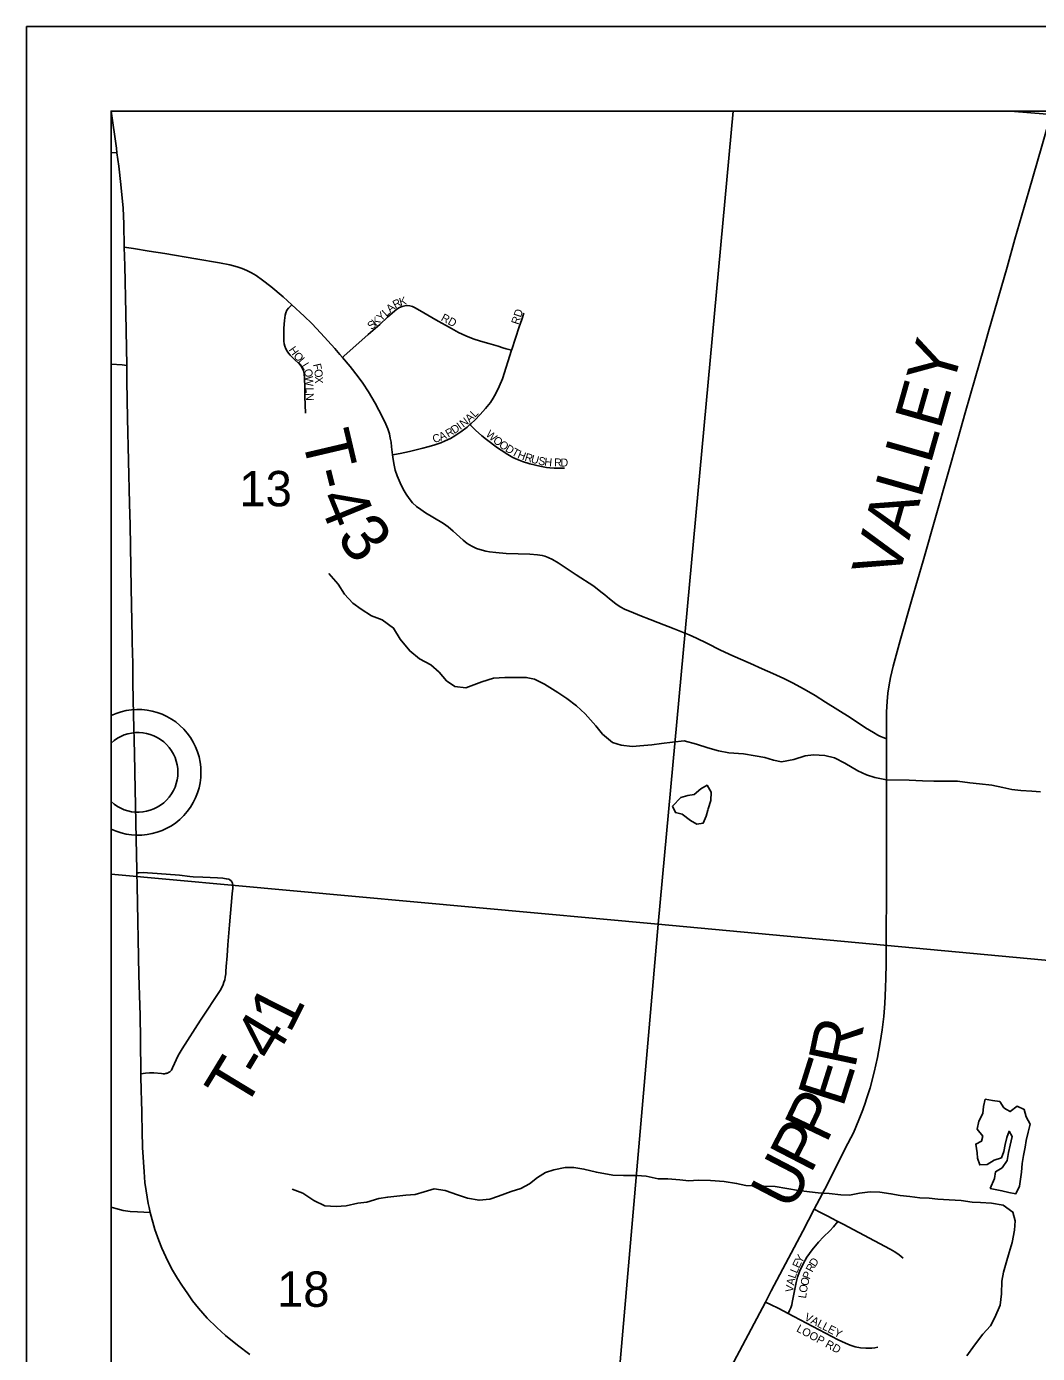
# Model space of a CAD drawing. Extents: x -209 to 4852, y 0 to 905.
# Drawn here: x 57.34 to 81.27, y 309.16 to 340.56 of the extents above; entities that cross this region are included whole.
import ezdxf

# ---------------------------------------------------------------- set-up
doc = ezdxf.new("R2010")
doc.units = 0
for name, color, linetype in [('Default', 7, 'Continuous'), ('GM_P_County_Alignment', 7, 'Continuous'), ('GM_X_County_Road', 7, 'Continuous'), ('GM_X_County_Road_Text', 7, 'Continuous'), ('GM_X_County_ROW', 7, 'Continuous'), ('GM_X_County_Subdivision', 7, 'Continuous'), ('GM_X_County_Subdivision_Text', 7, 'Continuous'), ('GM_X_Interstate_Location', 7, 'Continuous'), ('GM_X_Major_Lake_Text', 7, 'Continuous'), ('GM_X_Major_River', 7, 'Continuous'), ('GM_X_Major_River_Text', 7, 'Continuous'), ('GM_X_Minor_Lake_Text', 7, 'Continuous'), ('GM_X_Minor_River', 7, 'Continuous'), ('GM_X_Township_Road', 7, 'Continuous'), ('GM_X_Township_Road_Text', 7, 'Continuous'), ('GM_X_Township_Subdivision_Text', 7, 'Continuous'), ('GM_X_Township_Text', 7, 'Continuous'), ('SH_Data', 7, 'Continuous')]:
    doc.layers.add(name, color=color, linetype=linetype)

msp = doc.modelspace()

# ---------------------------------------------------------------- linework, layer by layer
at = {"layer": 'Default'}
for points in [[(59.342, 338.559), (195.342, 338.559), (195.342, 202.559), (59.342, 202.559)], [(195.342, 202.559), (195.342, 338.559), (59.342, 338.559), (59.342, 202.559)]]:
    msp.add_lwpolyline(points, close=True, dxfattribs=at)
at = {"layer": 'GM_X_County_Road'}
for points in [[(81.337, 322.449), (81.133, 322.466), (80.876, 322.483), (80.664, 322.507), (80.445, 322.554), (80.188, 322.609), (79.893, 322.642), (79.666, 322.666), (79.372, 322.699), (79.069, 322.701), (78.819, 322.703), (78.547, 322.713), (78.23, 322.73), (77.692, 322.734), (77.42, 322.789), (77.224, 322.851), (77.013, 322.944), (76.712, 323.128), (76.463, 323.252), (76.236, 323.306), (75.964, 323.324), (75.767, 323.302), (75.502, 323.213), (75.214, 323.162), (75.018, 323.202), (74.814, 323.264), (74.587, 323.303), (74.308, 323.351), (73.967, 323.369), (73.718, 323.424), (73.469, 323.494), (73.197, 323.579), (72.903, 323.657), (72.63, 323.629), (72.373, 323.593), (72.145, 323.564), (71.949, 323.543), (71.676, 323.522), (71.419, 323.555), (71.208, 323.617), (70.975, 323.816), (70.817, 324.014), (70.562, 324.297), (70.359, 324.488), (70.126, 324.656), (69.915, 324.802), (69.599, 324.994), (69.365, 325.117), (69.169, 325.157), (68.912, 325.158), (68.662, 325.153), (68.397, 325.14), (68.116, 325.051), (67.927, 324.984), (67.737, 324.909), (67.48, 324.941), (67.284, 325.079), (67.112, 325.278), (66.909, 325.454), (66.645, 325.6), (66.412, 325.784), (66.187, 326.066), (66.03, 326.325), (65.759, 326.517), (65.503, 326.617), (65.262, 326.771), (65.066, 326.916), (64.871, 327.13), (64.714, 327.366), (64.497, 327.618)], [(79.594, 309.101), (79.777, 309.357), (79.976, 309.614), (80.159, 309.817), (80.259, 310.014), (80.382, 310.301), (80.414, 310.574), (80.424, 310.87), (80.464, 311.082), (80.526, 311.302), (80.596, 311.552), (80.666, 311.787), (80.721, 312.075), (80.738, 312.302), (80.686, 312.507), (80.453, 312.668), (80.181, 312.716), (79.916, 312.733), (79.72, 312.742), (79.463, 312.782), (79.176, 312.792), (78.911, 312.809), (78.707, 312.833), (78.487, 312.843), (78.246, 312.875), (78.019, 312.899), (77.8, 312.939), (77.535, 312.979), (77.308, 312.981), (77.058, 312.952), (76.816, 312.908), (76.612, 312.91), (76.34, 312.942), (76.075, 312.96), (75.871, 312.984), (75.614, 313.016), (75.334, 313.064), (75.062, 313.111), (74.79, 313.121), (74.571, 313.123), (74.366, 313.132), (74.147, 313.186), (73.853, 313.227), (73.528, 313.252), (73.24, 313.262), (73.013, 313.248), (72.801, 313.272), (72.522, 313.29), (72.295, 313.291), (72.008, 313.354), (71.788, 313.371), (71.471, 313.373), (71.221, 313.383), (70.828, 313.447), (70.534, 313.525), (70.299, 313.564), (70.087, 313.558), (69.822, 313.507), (69.625, 313.44), (69.435, 313.328), (69.245, 313.178), (69.04, 313.065), (68.812, 312.991), (68.516, 312.88), (68.311, 312.813), (68.054, 312.784), (67.782, 312.832), (67.541, 312.917), (67.254, 313.018), (66.989, 313.058), (66.754, 312.984), (66.542, 312.925), (66.322, 312.903), (66.11, 312.882), (65.891, 312.861), (65.679, 312.825), (65.398, 312.743), (65.186, 312.715), (64.906, 312.656), (64.671, 312.635), (64.399, 312.652), (64.142, 312.776), (63.879, 312.952), (63.63, 313.045)]]:
    msp.add_lwpolyline(points, dxfattribs=at)
at = {"layer": 'GM_X_County_Road_Text'}
for points in [[(80, 332.952), (80.11, 333.343), (80.55, 334.866), (80.734, 335.524), (81.065, 336.667), (81.371, 337.732), (81.609, 338.559)], [(79.795, 332.242), (80, 332.952)], [(77.692, 323.705), (77.692, 323.792), (77.697, 324.341), (77.708, 324.589), (77.728, 324.788), (77.755, 324.979), (77.786, 325.153), (77.849, 325.42), (78.015, 326.033), (78.296, 327.002), (78.559, 327.913), (78.871, 328.995), (79.392, 330.828), (79.558, 331.422), (79.795, 332.242)], [(77.687, 319.05), (77.692, 320.048), (77.695, 321.037), (77.697, 321.674), (77.698, 322.659), (77.695, 323.156), (77.692, 323.705)], [(77.678, 318.051), (77.684, 318.37), (77.687, 319.05)], [(77.198, 315.105), (77.217, 315.16), (77.305, 315.447), (77.402, 315.814), (77.482, 316.162), (77.548, 316.516), (77.595, 316.822), (77.632, 317.13), (77.657, 317.439), (77.674, 317.811), (77.678, 318.051)], [(76.72, 314.007), (76.911, 314.383), (77.04, 314.685), (77.134, 314.922), (77.198, 315.105)], [(76.295, 313.169), (76.72, 314.007)], [(75.984, 312.573), (76.295, 313.169)], [(74.83, 310.376), (74.963, 310.639), (75.713, 312.057), (75.984, 312.573)], [(73.596, 308.035), (73.944, 308.707), (74.83, 310.376)]]:
    msp.add_lwpolyline(points, dxfattribs=at)
at = {"layer": 'GM_X_County_ROW'}
for points in [[(59.654, 335.336), (59.711, 335.328), (59.877, 335.305), (60.246, 335.246), (60.615, 335.185), (61.353, 335.063), (61.906, 334.968), (62.15, 334.919), (62.329, 334.871), (62.446, 334.832), (62.559, 334.784), (62.669, 334.729), (62.776, 334.666), (62.929, 334.561), (63.124, 334.408), (63.415, 334.161), (63.621, 333.973)], [(63.621, 333.973), (63.915, 333.704), (64.093, 333.53), (64.307, 333.305), (64.639, 332.94), (64.76, 332.798), (64.817, 332.729)], [(64.817, 332.729), (64.999, 332.513), (65.193, 332.271), (65.301, 332.12), (65.434, 331.912), (65.59, 331.644), (65.768, 331.317), (65.848, 331.151), (65.893, 331.036), (65.93, 330.919), (65.952, 330.822), (65.969, 330.728), (65.982, 330.615), (66.007, 330.425)], [(66.007, 330.425), (66.022, 330.313), (66.044, 330.176), (66.068, 330.063), (66.114, 329.929), (66.187, 329.758), (66.257, 329.612), (66.33, 329.494), (66.401, 329.39), (66.48, 329.292), (66.57, 329.204), (66.675, 329.127), (66.787, 329.051), (66.955, 328.95), (67.211, 328.798), (67.318, 328.721), (67.443, 328.616), (67.674, 328.407), (67.773, 328.33), (67.88, 328.263), (67.993, 328.209), (68.123, 328.167), (68.214, 328.145), (68.303, 328.132), (68.452, 328.112), (68.693, 328.093), (68.976, 328.084), (69.254, 328.072), (69.437, 328.06), (69.547, 328.045), (69.605, 328.026), (69.69, 327.993), (69.788, 327.947), (69.928, 327.868), (70.351, 327.587), (70.769, 327.313), (70.937, 327.185), (71.025, 327.112), (71.14, 327.014), (71.286, 326.897), (71.391, 326.831), (71.507, 326.767), (71.65, 326.706), (71.861, 326.621), (72.099, 326.526), (72.284, 326.456), (72.672, 326.304), (73.028, 326.163), (73.199, 326.09), (73.446, 325.971), (73.769, 325.804), (74.059, 325.667), (74.477, 325.484), (74.754, 325.361), (75.007, 325.252), (75.263, 325.13), (75.471, 325.026), (75.745, 324.88), (76.004, 324.73), (76.254, 324.575), (76.833, 324.206), (77.201, 323.965), (77.388, 323.852), (77.489, 323.794), (77.556, 323.761), (77.638, 323.727), (77.692, 323.705)], [(61.208, 320.449), (60.96, 320.475), (60.647, 320.498), (60.323, 320.528), (60.203, 320.535), (60.114, 320.538), (60.001, 320.536), (59.953, 320.536)], [(60.647, 315.785), (60.662, 315.789), (60.682, 315.796), (60.702, 315.805), (60.72, 315.816), (60.735, 315.827), (60.753, 315.841), (60.77, 315.862), (60.8, 315.923), (60.931, 316.207), (61.025, 316.368), (61.461, 317.049), (61.941, 317.776), (61.995, 317.888), (62.015, 317.945), (62.033, 318.001), (62.046, 318.061), (62.056, 318.142), (62.061, 318.196), (62.068, 318.315), (62.088, 318.571), (62.106, 318.828), (62.147, 319.303), (62.21, 320.04), (62.222, 320.168), (62.222, 320.231), (62.214, 320.292), (62.202, 320.321), (62.184, 320.346), (62.154, 320.37), (62.129, 320.384), (62.069, 320.395), (61.991, 320.404), (61.86, 320.412), (61.515, 320.427), (61.286, 320.44), (61.208, 320.449)], [(60.051, 315.781), (60.157, 315.79), (60.251, 315.798), (60.352, 315.8), (60.539, 315.782), (60.574, 315.78), (60.605, 315.778), (60.635, 315.782), (60.647, 315.785)], [(59.342, 312.626), (59.456, 312.589), (59.628, 312.544), (59.793, 312.517), (59.967, 312.508), (60.269, 312.498)]]:
    msp.add_lwpolyline(points, dxfattribs=at)
at = {"layer": 'GM_X_County_Subdivision'}
msp.add_line((59.982, 322.911), (59.982, 322.911), dxfattribs=at)
at = {"layer": 'GM_X_County_Subdivision_Text'}
for points in [[(59.855, 325.593), (59.854, 325.635), (59.839, 326.094), (59.819, 327.271), (59.793, 328.757), (59.783, 329.27), (59.733, 331.292), (59.72, 332.167), (59.714, 332.542), (59.695, 333.777), (59.665, 334.896), (59.654, 335.336), (59.642, 335.892), (59.626, 336.261), (59.576, 336.82), (59.523, 337.257), (59.482, 337.574), (59.468, 337.68), (59.342, 338.559)], [(59.952, 320.596), (59.934, 321.336), (59.904, 322.908), (59.904, 322.943), (59.901, 323.355), (59.875, 324.269), (59.862, 325.019), (59.856, 325.53), (59.855, 325.584), (59.855, 325.593)], [(60.062, 315.201), (60.059, 315.325), (60.051, 315.781), (60.036, 316.588), (60.03, 317.163), (60.023, 317.394), (60.004, 318.119), (59.96, 320.235), (59.953, 320.536), (59.952, 320.596)], [(60.242, 312.615), (60.22, 312.711), (60.171, 313.011), (60.145, 313.208), (60.125, 313.458), (60.089, 314.033), (60.062, 315.201)], [(62.628, 309.136), (62.336, 309.354), (62.05, 309.589), (61.845, 309.774), (61.62, 309.996), (61.412, 310.231), (61.274, 310.409), (61.159, 310.571), (61.014, 310.778), (60.913, 310.938), (60.777, 311.171), (60.636, 311.443), (60.545, 311.655), (60.471, 311.83), (60.381, 312.092), (60.269, 312.498), (60.242, 312.615)]]:
    msp.add_lwpolyline(points, dxfattribs=at)
at = {"layer": 'GM_X_Major_River'}
for points in [[(73.466, 322.019), (73.473, 322.045), (73.535, 322.242), (73.544, 322.439), (73.447, 322.607), (73.303, 322.524), (73.143, 322.389), (72.991, 322.36), (72.824, 322.315), (72.634, 322.112)], [(72.634, 322.112), (72.701, 321.96), (72.859, 321.921), (73.055, 321.775), (73.206, 321.683), (73.357, 321.712), (73.426, 321.871), (73.466, 322.019)], [(80.535, 314.936), (80.471, 314.975), (80.374, 315.12), (80.207, 315.144), (80.033, 315.176), (79.987, 315.002), (79.978, 314.835), (79.878, 314.661), (79.839, 314.471), (79.974, 314.304), (79.943, 314.182), (79.806, 314.115), (79.842, 313.91), (79.849, 313.781), (79.901, 313.621), (80.075, 313.635), (80.242, 313.732), (80.416, 313.792), (80.47, 313.943), (80.502, 314.102), (80.541, 314.269), (80.595, 314.42), (80.67, 314.291), (80.623, 314.086), (80.584, 313.912), (80.552, 313.723), (80.43, 313.556), (80.278, 313.459), (80.254, 313.3), (80.152, 313.06)], [(80.152, 313.06), (80.426, 313.01), (80.592, 312.971), (80.758, 312.939), (80.842, 313.121), (80.89, 313.454), (80.907, 313.659), (80.939, 313.841), (80.978, 314.038), (81.002, 314.197), (81.049, 314.394), (81.096, 314.583), (80.999, 314.759), (80.955, 314.933), (80.789, 315.011), (80.621, 314.883), (80.535, 314.936)]]:
    msp.add_lwpolyline(points, dxfattribs=at)
at = {"layer": 'GM_X_Major_River_Text'}
for points in [[(75.984, 312.573), (76.133, 312.498), (76.321, 312.404), (76.396, 312.364), (76.544, 312.283)], [(76.544, 312.283), (76.438, 312.158), (76.352, 312.064), (76.202, 311.922), (76.086, 311.793), (75.936, 311.609), (75.812, 311.441), (75.726, 311.283), (75.639, 311.099), (75.591, 310.962), (75.557, 310.838), (75.534, 310.722), (75.494, 310.523), (75.465, 310.365), (75.455, 310.313), (75.428, 310.237), (75.401, 310.173), (75.366, 310.108)], [(75.366, 310.108), (75.149, 310.223), (74.947, 310.32), (74.83, 310.376)]]:
    msp.add_lwpolyline(points, dxfattribs=at)
at = {"layer": 'GM_X_Minor_Lake_Text'}
msp.add_lwpolyline([(102.839, 338.559), (59.342, 338.559), (59.342, 300.452)], dxfattribs=at)
at = {"layer": 'GM_X_Minor_River'}
for points in [[(74.07, 338.559), (59.342, 338.559), (59.342, 320.499), (72.295, 319.32)], [(80.629, 338.559), (74.07, 338.559), (72.295, 319.32), (92.468, 317.445), (94.333, 337.437)], [(94.444, 338.559), (80.629, 338.559), (94.333, 337.437)], [(59.342, 320.499), (59.342, 300.415), (70.559, 299.335), (72.295, 319.32)], [(92.468, 317.445), (90.648, 297.385), (70.559, 299.335), (72.295, 319.32)]]:
    msp.add_lwpolyline(points, close=True, dxfattribs=at)
at = {"layer": 'GM_X_Township_Subdivision_Text'}
for p, q in [((59.342, 324.254), (59.342, 321.567)), ((59.342, 323.603), (59.342, 322.218))]:
    msp.add_line(p, q, dxfattribs=at)
for radius, start, end in [(1.488, 244.5243, 115.4757), (0.943, 227.2703, 132.7297)]:
    msp.add_arc((59.982, 322.911), radius, start, end, dxfattribs=at)
at = {"layer": 'GM_X_Township_Text'}
msp.add_line((59.342, 337.577), (59.482, 337.574), dxfattribs=at)
for points in [[(63.943, 331.411), (63.927, 331.801), (63.925, 332.036), (63.924, 332.229), (63.913, 332.352), (63.899, 332.412), (63.876, 332.469), (63.842, 332.52), (63.801, 332.566), (63.666, 332.693), (63.579, 332.78), (63.54, 332.828), (63.507, 332.88), (63.48, 332.935), (63.459, 332.993), (63.443, 333.052), (63.433, 333.113), (63.428, 333.237), (63.434, 333.422), (63.449, 333.606), (63.467, 333.728), (63.483, 333.787), (63.506, 333.844), (63.543, 333.895), (63.589, 333.941), (63.621, 333.973)], [(64.817, 332.729), (64.853, 332.761), (65.429, 333.269), (65.701, 333.511), (65.882, 333.682), (66.055, 333.835), (66.109, 333.871), (66.173, 333.911), (66.236, 333.934), (66.295, 333.948), (66.354, 333.956), (66.413, 333.951), (66.477, 333.932), (66.541, 333.899), (66.744, 333.788), (67.032, 333.616), (67.403, 333.411), (67.568, 333.323), (67.736, 333.243), (67.909, 333.173), (68.085, 333.113), (68.281, 333.058), (68.501, 332.997), (68.618, 332.959), (68.696, 332.936), (68.76, 332.917), (68.819, 332.899)], [(68.819, 332.899), (68.826, 332.92), (68.999, 333.45), (69.063, 333.625), (69.114, 333.774)], [(67.836, 331.14), (67.862, 331.162), (67.953, 331.247), (68.082, 331.38), (68.206, 331.518), (68.32, 331.664), (68.389, 331.766), (68.45, 331.873), (68.532, 332.04), (68.604, 332.225), (68.819, 332.899)], [(59.342, 332.573), (59.605, 332.551), (59.714, 332.542)], [(66.007, 330.425), (66.052, 330.433), (66.187, 330.459), (66.406, 330.506), (66.723, 330.582), (66.841, 330.612), (66.985, 330.655), (67.145, 330.709), (67.254, 330.754), (67.374, 330.813), (67.478, 330.877), (67.617, 330.972), (67.767, 331.082), (67.836, 331.14)], [(67.836, 331.14), (67.86, 331.117), (67.97, 331.01), (68.121, 330.875), (68.227, 330.788), (68.491, 330.591), (68.572, 330.531), (68.731, 330.43), (68.851, 330.364), (68.959, 330.312), (69.079, 330.265), (69.251, 330.211), (69.492, 330.154), (69.65, 330.122), (69.727, 330.114), (69.829, 330.108), (69.95, 330.106), (70.011, 330.106), (70.072, 330.107)], [(76.544, 312.283), (76.67, 312.216), (77.784, 311.626), (77.893, 311.563), (77.996, 311.492), (78.092, 311.412)], [(75.366, 310.108), (75.502, 310.037), (76.552, 309.482), (76.721, 309.401), (76.837, 309.355), (76.956, 309.318), (77.079, 309.295), (77.203, 309.284), (77.279, 309.283), (77.351, 309.289), (77.416, 309.297), (77.492, 309.308)]]:
    msp.add_lwpolyline(points, dxfattribs=at)
at = {"layer": 'SH_Data'}
for q in [(197.342, 340.559), (57.342, 200.559)]:
    msp.add_line((57.342, 340.559), q, dxfattribs=at)

# ---------------------------------------------------------------- texts
at = {"layer": 'GM_P_County_Alignment'}
for s, height, rotation, p in [('VALLEY', 1.1364, 74.1727, (77.954, 327.417)), ('R', 1.136, 78.0099, (76.947, 315.88)), ('E', 1.136, 72.4836, (76.661, 314.955)), ('P', 1.136, 64.4964, (76.269, 314.105)), ('P', 1.136, 62.6543, (75.899, 313.389)), ('U', 1.136, 62.5487, (75.437, 312.5))]:
    msp.add_text(s, height=height, rotation=rotation, dxfattribs=at).set_placement(p)
at = {"layer": 'GM_X_Interstate_Location'}
for s, height, rotation, p in [('R', 0.189, 28.281, (66.069, 333.881)), ('K', 0.189, 15.5311, (66.191, 333.947)), ('Y', 0.189, 42.2943, (65.733, 333.574)), ('L', 0.189, 42.2755, (65.856, 333.686)), ('A', 0.189, 42.0002, (65.955, 333.776)), ('RD', 0.1894, 332.0933, (67.135, 333.611)), ('RD', 0.1894, 71.5614, (68.985, 333.491)), ('S', 0.189, 42.2939, (65.511, 333.372)), ('K', 0.189, 42.2943, (65.61, 333.462)), ('H', 0.189, 305.6546, (63.539, 332.908)), ('O', 0.189, 310.3009, (63.646, 332.759)), ('L', 0.189, 311.9319, (63.758, 332.628)), ('L', 0.189, 301.7274, (63.842, 332.536)), ('F', 0.189, 282.8697, (64.12, 332.563)), ('O', 0.189, 280.3068, (63.905, 332.44)), ('W', 0.189, 272.3377, (63.934, 332.282)), ('O', 0.189, 277.651, (64.149, 332.437)), ('X', 0.189, 270, (64.171, 332.279)), ('L', 0.189, 271.9772, (63.945, 332.016)), ('N', 0.189, 271.9674, (63.949, 331.883)), ('N', 0.189, 37.6669, (67.681, 331.062)), ('A', 0.189, 44.0435, (67.83, 331.179)), ('L', 0.189, 45.7931, (67.954, 331.299)), ('A', 0.189, 23.0251, (67.147, 330.752)), ('R', 0.189, 30.3098, (67.324, 330.829)), ('D', 0.189, 34.2485, (67.465, 330.912)), ('I', 0.189, 35.5058, (67.607, 331.009)), ('W', 0.189, 318.8425, (68.196, 330.886)), ('C', 0.189, 17.1295, (66.983, 330.701)), ('O', 0.189, 321.3935, (68.366, 330.737)), ('O', 0.189, 324.9354, (68.507, 330.626)), ('D', 0.189, 328.9677, (68.656, 330.522)), ('T', 0.189, 331.349, (68.806, 330.432)), ('H', 0.189, 338.8444, (68.947, 330.356)), ('R', 0.189, 343.4452, (69.119, 330.291)), ('U', 0.189, 344.5172, (69.266, 330.247)), ('S', 0.189, 348.2506, (69.44, 330.199)), ('H', 0.189, 353.8074, (69.59, 330.169)), ('R', 0.189, 359.4657, (69.827, 330.15)), ('D', 0.189, 359.9929, (69.979, 330.148)), ('VALLEY', 0.1894, 332.5243, (75.735, 309.961)), ('LOOP RD', 0.1894, 331.6985, (75.548, 309.691))]:
    msp.add_text(s, height=height, rotation=rotation, dxfattribs=at).set_placement(p)
at = {"layer": 'GM_X_Major_Lake_Text'}
for s, rotation, p in [('Y', 59.786, (75.682, 311.281)), ('L', 67.4831, (75.577, 311.043)), ('E', 65.0112, (75.628, 311.164)), ('R', 62.6204, (75.941, 311.067)), ('D', 58.0803, (76.008, 311.196)), ('A', 78.8701, (75.506, 310.763)), ('L', 71.565, (75.536, 310.92)), ('O', 75.0784, (75.832, 310.746)), ('P', 68.0464, (75.873, 310.901)), ('V', 82.0183, (75.483, 310.6)), ('L', 81.8313, (75.789, 310.455)), ('O', 81.3103, (75.808, 310.587))]:
    msp.add_text(s, height=0.189, rotation=rotation, dxfattribs=at).set_placement(p)
at = {"layer": 'GM_X_Township_Road'}
for s, rotation, p in [('T', 283.266, (63.849, 330.861)), ('-', 283.9384, (64.047, 330.019)), ('4', 292.162, (64.215, 329.397)), ('3', 308.0375, (64.65, 328.453)), ('1', 63.1772, (63.574, 316.71)), ('4', 59.0685, (63.171, 316.032)), ('T', 58.7378, (62.484, 314.9)), ('-', 58.8036, (62.926, 315.628))]:
    msp.add_text(s, height=1.136, rotation=rotation, dxfattribs=at).set_placement(p)
at = {"layer": 'GM_X_Township_Road_Text'}
for s, p in [('13', (62.377, 329.206)), ('18', (63.269, 310.264))]:
    msp.add_text(s, height=0.8371, rotation=0, dxfattribs=at).set_placement(p)

doc.saveas('drawing.dxf')
